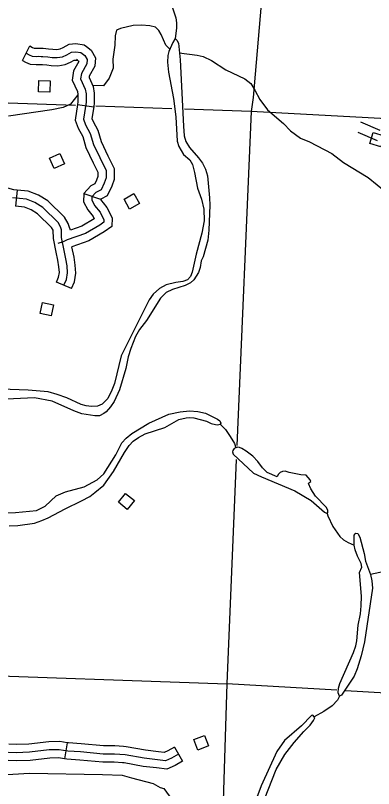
# Model space of a CAD drawing. Extents: x 653372 to 905732, y 627442 to 787275.
# Drawn here: x 827407 to 830698, y 688374 to 695484 of the extents above; entities that cross this region are included whole.
import ezdxf

# ---------------------------------------------------------------- set-up
doc = ezdxf.new("R2010")
doc.units = 0
for name, color, linetype in [('Level 35', 7, 'Continuous'), ('Level 45', 7, 'Continuous'), ('Level 5', 7, 'Continuous'), ('Level 56', 7, 'Continuous')]:
    doc.layers.add(name, color=color, linetype=linetype)

msp = doc.modelspace()

# ---------------------------------------------------------------- linework, layer by layer
at = {"layer": 'Level 35'}
for points in [[(828751.2, 695850.1), (828880.9, 695462.1), (828888, 695414.9), (828888.1, 695367.9), (828876.3, 695270.9)], [(828824.9, 695174.9), (828788.4, 695209.4), (828746.3, 695309.4), (828725, 695343.8), (828693.6, 695375.4), (828643, 695388.4), (828565.2, 695395.8), (828488.3, 695392.2), (828374, 695364.3), (828336.8, 695347.4), (828323.6, 695297.7), (828320.9, 695209.4), (828302.1, 695081.5), (828306.3, 694997.9), (828268.5, 694907.3), (828218, 694837.1), (828118.8, 694838)], [(828876.3, 695270.9), (828852.8, 695236.3), (828816.2, 695150.8), (828806.6, 695114), (828804.5, 695052.9), (828813.8, 694963.6), (828860.2, 694719.4), (828880.1, 694551.7), (828894.9, 694327.1), (828908.1, 694279.8), (828951.6, 694205.9), (829008.6, 694155.8), (829033.7, 694112.2), (829054.4, 694039.8), (829079.7, 693896.1), (829117.7, 693795.2), (829138, 693700.7), (829141, 693593.5), (829119.9, 693480.7), (829068.5, 693289.3), (829030.6, 693123.8), (829016.8, 693084), (828988.3, 693053.4), (828947.1, 693037.2), (828881.1, 693027.4), (828793.8, 693004.9), (828731.3, 692972), (828674.5, 692921), (828635.6, 692867.6), (828377.7, 692354.5), (828316.1, 692098.2), (828294, 692038.6), (828257.7, 691962.1), (828203.8, 691909), (828162.6, 691891.7), (828105.6, 691887.8), (828057.8, 691892.7), (828012.1, 691905.5), (827880.5, 691966), (827789.3, 691998.7), (827706.8, 692021.3), (827525.5, 692038.6), (827106.2, 692053.7)], [(828876.3, 695270.9), (828892, 695256.6), (828904.5, 695230.3), (828919.7, 695074.8), (828950.4, 694464.3), (828958.7, 694377), (828972.8, 694324.7), (829006.7, 694269), (829090.8, 694175.3), (829126.8, 694124.6), (829154.7, 694070), (829172.5, 694007.5), (829191.8, 693805.9), (829192.6, 693739.8), (829184.3, 693508.5), (829174.7, 693418.6), (829131.9, 693264.1), (829115.3, 693227.4), (829106.2, 693164.4), (829088.4, 693120.7), (829046.2, 693053.4), (829014.8, 693024.9), (828968.4, 693000.7), (828851, 692964.8), (828793.5, 692934.8), (828741.7, 692884.7), (828611.2, 692678.7), (828546.8, 692595.8), (828510.7, 692531.4), (828467.7, 692422), (828444.3, 692343.3), (828421.4, 692237.5), (828364.9, 692041.3), (828314, 691933), (828280.2, 691884.6), (828240.4, 691838.2), (828219.2, 691821.6), (828178.9, 691802.3), (828137, 691802.1), (828016.5, 691819.3), (827943.2, 691846.7), (827746.2, 691936.4), (827583.1, 691968.5), (827325.3, 691954.2)], [(828913.2, 695141.1), (829078.1, 695118), (829132.8, 695106), (829210, 695070.5), (829342.2, 694985), (829514.3, 694900.7), (829570.4, 694856.6), (829608.2, 694796.8), (829654.5, 694709.8), (829722.7, 694616.4), (829871, 694489.5), (829934.7, 694421.2), (830027.3, 694356.4), (830110.5, 694320.9), (830316.1, 694213.9), (830422.4, 694130.9), (830649.4, 693993.5), (830896.2, 693790.7)], [(827981.6, 694752.5), (827912.1, 694667.6), (827846.7, 694637.8), (827741.5, 694616.7), (827344.2, 694556.9)], [(828330, 691444), (828383.9, 691553.2), (828425.6, 691597.5), (828477.3, 691638.6), (828634.7, 691732.8), (828816.9, 691815.6), (828922.1, 691839.8), (829006.1, 691848.2), (829083.9, 691842.8), (829155.4, 691826.5), (829265.2, 691771.4), (829284.9, 691757), (829294.5, 691733.8), (829289.3, 691724.9)], [(828136, 691097), (828219.1, 691163.6), (828307.2, 691288.2), (828410.2, 691464.5), (828452.3, 691527.9), (828490, 691569.2), (828537.5, 691603.4), (828601, 691635.3), (828778.8, 691695.2), (828908.8, 691767.9), (828976, 691781.7), (829004, 691786.2), (829045.9, 691784.4), (829163.1, 691753.2), (829206.6, 691731.4), (829246.3, 691720.6), (829265.2, 691718.3), (829289.3, 691724.9)], [(829289.3, 691724.9), (829339.3, 691676.9), (829382.1, 691613), (829419.8, 691548.2), (829433, 691505.9)], [(829433, 691505.9), (829417, 691502.2), (829406.7, 691483.3), (829403.4, 691469.4), (829407, 691450.3), (829596.5, 691275.5), (829668.7, 691240.2), (829974.7, 691112.4), (830124.8, 691022.5), (830248.6, 690915), (830272.3, 690902.6)], [(830272.3, 690902.6), (830279.5, 690913.5), (830279.9, 690935.5), (830264.4, 690961.8), (830166.5, 691063.8), (830120.8, 691129.7), (830099.7, 691178.2), (830102.8, 691186.1), (830121, 691198.8), (830117.3, 691212.9), (830080.1, 691254.7), (830031.3, 691259.6), (829923.9, 691280.6), (829886.2, 691293.3), (829863.2, 691290.7), (829839.1, 691279.1), (829821.8, 691261.4), (829813.4, 691239.5), (829722.3, 691281.2), (829679.2, 691323.1), (829636.4, 691383), (829588.3, 691430.9), (829529.3, 691476.1), (829488.8, 691501.9), (829466, 691510.3), (829450.1, 691513.6), (829433, 691505.9)], [(827310.2, 690910.8), (827409, 690912), (827601, 690930.5), (827680.6, 690972.1), (827781.1, 691066.4), (827866.6, 691103.9), (828038.2, 691149.9), (828157.1, 691212.8), (828219, 691268.7), (828330, 691444)], [(827349.9, 690790.9), (827427.8, 690792.5), (827580.9, 690813.7), (827650.2, 690837.5), (827708.5, 690864.4), (827862.8, 690946.8), (828013.8, 691019.1), (828089.4, 691059.8), (828136, 691097)], [(830272.3, 690902.6), (830276.9, 690882.5), (830323, 690783.5), (830387.2, 690693.2), (830422.6, 690661.5), (830466, 690635.6), (830519.5, 690613.6)], [(830519.5, 690613.6), (830520.2, 690704.7), (830528.4, 690717.6), (830536.5, 690722.5), (830554.4, 690719.1), (830571.7, 690686.8), (830612.9, 690535.8), (830625.6, 690466.4), (830670.2, 690343.4), (830684.1, 690283.1), (830688.9, 690216.9), (830616.9, 689722.4), (830583.6, 689592.9), (830546.5, 689474.4), (830519.3, 689408.7), (830405.3, 689232.6), (830384.2, 689222.9)], [(830384.2, 689222.9), (830373.8, 689253.2), (830377.5, 689296.2), (830388.3, 689339), (830514.4, 689626.2), (830536.4, 689685.9), (830545.3, 689732.8), (830557.9, 689877.8), (830577.8, 689981.6), (830585.1, 690055.5), (830587.7, 690142.6), (830569.7, 690360.3), (830589.6, 690411), (830586.2, 690443.1), (830549.6, 690510.9), (830528.7, 690570.4), (830519.5, 690613.6)], [(832967.5, 690311.8), (832910.9, 690340.4), (832869.1, 690348.2), (832564.5, 690338.8), (832507.7, 690342.8), (832446, 690355), (832386.6, 690380.1), (832343.5, 690425.9), (832292.3, 690459.9), (832237.8, 690483), (832177.2, 690499.1), (832031.7, 690508.8), (831782, 690445.2), (831660.5, 690409.4), (831474.5, 690384.8), (831328.7, 690383.4), (831175.8, 690371.2), (831095.6, 690355.7), (831019.7, 690352.1), (830858.4, 690371), (830798.5, 690370.1), (830670.5, 690342.3)], [(830384.2, 689222.9), (830366.5, 689186.2), (830318.7, 689134), (830242.9, 689082.3), (830152.2, 689033.9)], [(830152.2, 689033.9), (830141.4, 689048.1), (830128.4, 689045.3), (830036.8, 688949.9), (829878.7, 688816.5), (829810.9, 688713.6), (829665.4, 688397.8), (829606.7, 688243.6), (829589.6, 688182.9), (829582.7, 688080.8), (829589, 688042.6), (829607.4, 688011.3)], [(829607.4, 688011.3), (829634.6, 688026.8), (829695.1, 688276.1), (829803.9, 688550.5), (829884.3, 688686.2), (829969.1, 688795.9), (830058.9, 688899.4), (830115.8, 688957.4), (830147.5, 688999.9), (830158.9, 689022.7), (830152.2, 689033.9)], [(825154.6, 688370.3), (825248.8, 688443.7), (825294.1, 688463.9), (825354.1, 688470.8), (825504.6, 688462), (825565.6, 688466.9), (825649.9, 688491.4), (825695.9, 688498.6), (825872.6, 688500.4), (825974.7, 688514.5), (826158.4, 688506), (826536.9, 688479.3), (826739.8, 688496.6), (826908.7, 688493.7), (827176.2, 688492.8), (827536.6, 688515.2), (828207.2, 688502.2), (828388.7, 688498.1)], [(828388.7, 688498.1), (828473.3, 688472.6), (828672.6, 688421.1), (828738.7, 688382.9), (828771.7, 688374.1), (828843.7, 688271.6), (828911.2, 688143.2), (828930.6, 688061.7), (828949.5, 687895.1), (828985.6, 687738.2), (829008.3, 687670.7), (829040.1, 687611), (829093.2, 687567), (829204.2, 687510.2)]]:
    msp.add_lwpolyline(points, dxfattribs=at)
at = {"layer": 'Level 45'}
for p, q in [((827471, 695069.4), (827538.9, 695203.2)), ((827978.3, 694666), (828126.6, 694643.5)), ((827422.8, 693877.7), (827407.4, 693728.5)), ((828034.9, 693845.5), (828189.7, 693793.8)), ((827921.7, 692972.6), (827783.8, 693031.8)), ((827881.2, 688795.7), (827857.8, 688647.5)), ((828868.1, 688755), (828942.3, 688624.6))]:
    msp.add_line(p, q, dxfattribs=at)
for points in [[(827538.9, 695203.2), (827565.2, 695189.8), (827579.5, 695183.4), (827599.6, 695181.9), (827616.4, 695182.9), (827644.7, 695182.1), (827662.8, 695181.6), (827712.4, 695178.2), (827750.8, 695172.2), (827786.8, 695171.2), (827818.9, 695176.8), (827846.8, 695189.1), (827901.4, 695218.5), (827963.7, 695224.8), (828038.9, 695214.4), (828059.7, 695198.2)], [(828059.7, 695198.2), (828102.8, 695164.9), (828141.6, 695094.4), (828136, 695017.7), (828085.4, 694925.5), (828083.4, 694911.6), (828120.4, 694829.2), (828131.4, 694769.6), (828132.1, 694680), (828126.6, 694643.5)], [(827505, 695136.3), (827532.9, 695122.1), (827560.9, 695109.6), (827599.1, 695106.8), (827617.5, 695107.9), (827642.5, 695107.1), (827659.2, 695106.6), (827704.1, 695103.6), (827743.9, 695097.4), (827792.2, 695096), (827840.9, 695104.5), (827879.7, 695121.7), (827923.8, 695145.4), (827962.3, 695149.3), (828008.8, 695142.9), (828044.6, 695115.1), (828065.2, 695077.8), (828062.4, 695039.5), (828013, 694949.6), (828006.1, 694900.6), (828048.3, 694806.7), (828056.5, 694762.5), (828057.1, 694685.3), (828033.2, 694528.5), (828052.3, 694477.1), (828094.7, 694399.2), (828124.8, 694297.5), (828239.7, 694059), (828240.1, 693989.3), (828222.8, 693941), (828194.3, 693880.1), (828145.2, 693856.6), (828109, 693816), (828108.2, 693787.6), (828135, 693736.8), (828184.8, 693675.2), (828221.1, 693604.4), (828220.4, 693581.9), (828182.9, 693556.4), (828050.5, 693479), (827884.1, 693419.5), (827845.9, 693401.2), (827796.6, 693386.4)], [(827471, 695069.4), (827500.6, 695054.4), (827542.2, 695035.7), (827598.6, 695031.6), (827618.7, 695032.8), (827640.2, 695032.2), (827655.5, 695031.7), (827695.8, 695029), (827737, 695022.6), (827797.7, 695020.8), (827862.8, 695032.2), (827912.7, 695054.3), (827946.2, 695072.3), (827960.9, 695073.7), (827978.7, 695071.3), (827967.9, 695079.7)], [(827967.9, 695079.7), (827986.4, 695065.3), (827988.7, 695061.1), (827940.7, 694973.6), (827928.9, 694889.6), (827976.2, 694784.2), (827981.5, 694755.3), (827982, 694690.7), (827978.3, 694666)], [(827978.3, 694666), (827956.2, 694520.7), (827983.8, 694446), (828025.1, 694370.3), (828054.6, 694270.4), (828122.7, 694129.1)], [(828126.6, 694643.5), (828110.3, 694536.4), (828120.7, 694508.2), (828164.4, 694428.1), (828195, 694324.6), (828257.8, 694194.2)], [(830577.4, 694506.3), (830755.3, 694429)], [(830554.6, 694410.1), (830731.9, 694333.4)], [(828257.8, 694194.2), (828314.6, 694076.3), (828315.2, 693976.5), (828292.2, 693912.4), (828250.9, 693824.1), (828191.2, 693795.5), (828189.7, 693793.8), (828197.9, 693778.2), (828212.8, 693759.8)], [(828122.7, 694129.1), (828164.8, 694041.7), (828165, 694002.1), (828153.4, 693969.6), (828137.7, 693936.2), (828099.3, 693917.7), (828034.9, 693845.5), (828032.6, 693770.1), (828072.1, 693695.3), (828096.2, 693665.4)], [(827422.8, 693877.7), (827392.5, 693880.8), (827335.8, 693894.2), (827280.2, 693914.2), (827106.6, 693978.9), (826996.6, 694009.4), (826923.8, 694001.8), (826883, 693985.8)], [(827900.3, 693543.5), (827890.8, 693571.3), (827858.2, 693627.5), (827704.3, 693777.8), (827619.1, 693831.7), (827524.8, 693867.2), (827422.8, 693877.7)], [(827852.8, 693002.2), (827876.1, 693056.6), (827886.2, 693116.3), (827881.5, 693179.9), (827871.8, 693246.7), (827854.9, 693322.9), (827831, 693442.1), (827829.8, 693485.5), (827831.4, 693513.2), (827822.2, 693540), (827798.4, 693581), (827657.5, 693718.7), (827585.5, 693764.2), (827507.5, 693793.6), (827380, 693806.7)], [(827754.1, 693507.9), (827738.7, 693534.5), (827610.7, 693659.5), (827551.9, 693696.7), (827490.2, 693720), (827407.4, 693728.5)], [(828212.8, 693759.8), (828248, 693716.3), (828296.6, 693621.5), (828294.2, 693541.5), (828223, 693492.9), (828082.3, 693410.7), (827924.7, 693354.4)], [(828096.2, 693665.4), (828121.6, 693634.1), (828132.1, 693613.6), (828018.7, 693547.3), (827912.1, 693509.2)], [(827783.8, 693031.8), (827803.6, 693077.9), (827810.7, 693119.8), (827806.9, 693171.7), (827798, 693233.2), (827781.5, 693307.4), (827756.2, 693433.6), (827754.1, 693507.9)], [(827912.1, 693509.2), (827900.3, 693543.5)], [(827921.7, 692972.6), (827948.5, 693035.2), (827961.7, 693112.8), (827956.1, 693188), (827945.6, 693260.2), (827924.7, 693354.4)], [(827881.2, 688795.7), (827814.1, 688806.3), (827712.9, 688803.7), (827531.7, 688782), (827413.8, 688778.4), (827346.6, 688781)], [(828401.1, 688759.8), (828320.1, 688765.5), (828217.9, 688766.2), (828010.5, 688785.3), (827896.3, 688793.3), (827881.2, 688795.7)], [(828905.2, 688689.8), (828840.5, 688653.1), (828787.3, 688629.8), (828712.9, 688637.5), (828591.7, 688652.2), (828414.9, 688683.7), (828317.2, 688690.5), (828214.2, 688691.2), (828004.4, 688710.6), (827887.8, 688718.7), (827809.2, 688731.2), (827718.3, 688728.8), (827537.3, 688707.1), (827413.4, 688703.4), (827124.2, 688714.7)], [(828868.1, 688755), (828806.8, 688720.2), (828775.4, 688706.4), (828721.3, 688712.1), (828602.8, 688726.4), (828424.1, 688758.2), (828401.1, 688759.8)], [(827857.8, 688647.5), (827804.2, 688656), (827723.8, 688653.9), (827542.9, 688632.2), (827413.1, 688628.3), (827340.8, 688631.1)], [(828390.7, 688610.2), (828314.3, 688615.5), (828210.5, 688616.2), (827998.4, 688635.8), (827879.3, 688644.1), (827857.8, 688647.5)], [(828942.3, 688624.6), (828874.2, 688585.9), (828799.2, 688553.1), (828704.5, 688563), (828580.6, 688578), (828405.7, 688609.2), (828390.7, 688610.2)]]:
    msp.add_lwpolyline(points, dxfattribs=at)
at = {"layer": 'Level 5'}
for points in [[(829777.6, 696915.2), (829592.1, 694727.8), (829574.8, 694600.6)], [(827958.6, 694656.5), (825658.7, 694736)], [(828846, 694625.8), (828146.1, 694650)], [(829574.8, 694600.6), (828961.5, 694621.8)], [(829574.8, 694600.6), (829442.9, 691527.6)], [(833875.6, 694366.2), (829574.8, 694600.6)], [(829437.4, 691400.1), (829348.7, 689335.5)], [(824132.2, 689519.5), (829348.7, 689335.5)], [(829348.7, 689335.5), (829293.5, 687573.8)], [(830360.4, 689277.3), (829348.7, 689335.5)], [(833088.6, 689120.4), (830441.4, 689272.6)]]:
    msp.add_lwpolyline(points, dxfattribs=at)
at = {"layer": 'Level 56'}
for points in [[(827619.7, 694781.3), (827622.8, 694885.3), (827727.2, 694882.2), (827724.1, 694778.2)], [(830665.4, 694306.1), (830695.3, 694405.8), (830795.3, 694375.8), (830765.4, 694276.1)], [(827762.7, 694077), (827720.1, 694172), (827815.3, 694214.7), (827857.9, 694119.8)], [(828456.2, 693703.4), (828405.4, 693794.3), (828496.6, 693845.2), (828547.3, 693754.3)], [(827633.9, 692742.5), (827656.4, 692844.2), (827758.3, 692821.6), (827735.8, 692720)], [(828354, 691008), (828420.2, 691088.3), (828500.8, 691021.8), (828434.5, 690941.5)], [(829084.9, 688727.8), (829046.8, 688824.6), (829143.9, 688862.9), (829182, 688766)]]:
    msp.add_lwpolyline(points, close=True, dxfattribs=at)

doc.saveas('drawing.dxf')
